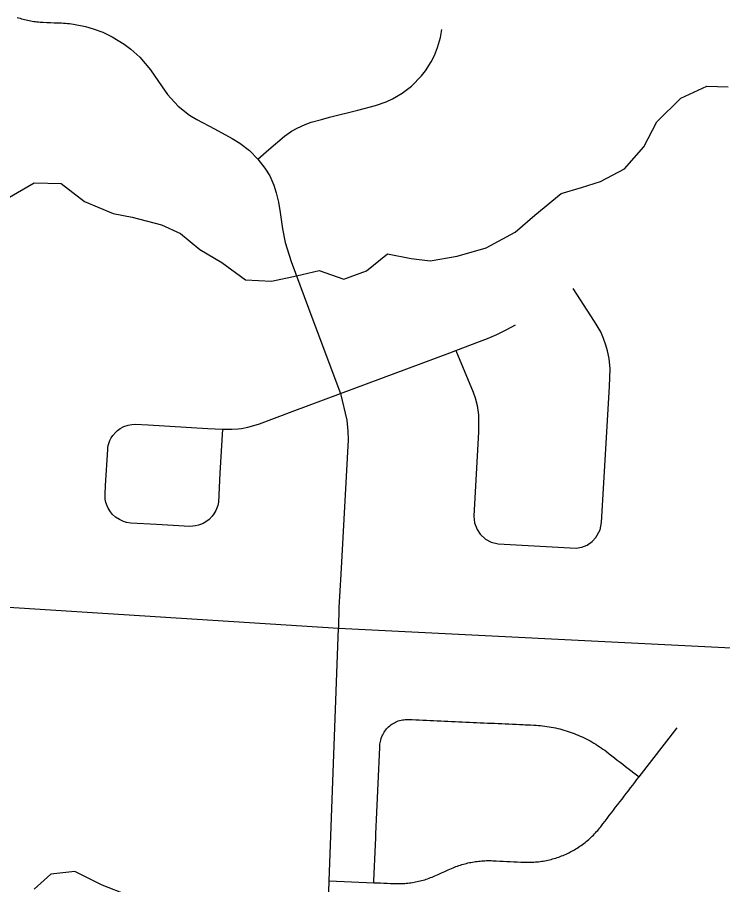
# Model space of a CAD drawing. Extents: x 114843 to 284848, y 317643 to 566895.
# Drawn here: x 212557 to 214485, y 463106 to 465477 of the extents above; entities that cross this region are included whole.
import ezdxf

# ---------------------------------------------------------------- set-up
doc = ezdxf.new("R2010")
doc.units = 0
for name, color, linetype in [('GM_X_Minor_Lake', 7, 'Continuous'), ('GM_X_Minor_River', 7, 'Continuous'), ('GM_X_Township_Road', 7, 'Continuous')]:
    doc.layers.add(name, color=color, linetype=linetype)

msp = doc.modelspace()

# ---------------------------------------------------------------- linework, layer by layer
at = {"layer": 'GM_X_Minor_Lake'}
msp.add_lwpolyline([(212818.5, 462824.3), (212850, 462882.7), (212865.5, 462944.9), (212884.9, 463015.1), (212858.4, 463076.9), (212788.2, 463104.3), (212714, 463141.7), (212648.1, 463135.1), (212602.3, 463093.3)], dxfattribs=at)
at = {"layer": 'GM_X_Minor_River'}
msp.add_lwpolyline([(212528.9, 464981.8), (212602.4, 465024.5), (212676.4, 465023.1), (212740.7, 464973.6), (212818.9, 464940.3), (212871, 464930.7), (212951.1, 464909.4), (213003.2, 464885.9), (213055.5, 464842.3), (213115.8, 464806.8), (213180.1, 464759.3), (213252, 464755.9), (213319.9, 464770.5), (213381.7, 464785.1), (213449.8, 464761.6), (213511.5, 464784.2), (213569.1, 464830.8), (213633.2, 464817.3), (213685.2, 464811.8), (213759, 464824.4), (213838.7, 464847.1), (213918.3, 464889.9), (213971.8, 464936.4), (214043.3, 464995.1), (214099.1, 465011.6), (214150.9, 465028), (214216.6, 465062.6), (214270, 465123.2), (214305.4, 465191.5), (214370.8, 465256.1), (214442.4, 465288.8), (214500.4, 465287.3)], dxfattribs=at)
at = {"layer": 'GM_X_Township_Road'}
for points in [[(212555.8, 465477), (212559.9, 465475.6), (212564, 465474.3), (212568.1, 465473.1), (212572.3, 465471.9), (212576.4, 465470.9), (212580.6, 465469.9), (212584.8, 465468.9), (212589, 465468.1), (212593.2, 465467.3), (212597.5, 465466.5), (212601.7, 465465.9), (212606, 465465.3), (212610.2, 465464.8), (212614.5, 465464.4), (212618.8, 465464), (212623.1, 465463.8), (212627.4, 465463.6), (212637.4, 465463.2), (212647.4, 465462.8), (212657.3, 465462.4), (212667.3, 465462), (212677.3, 465461.6), (212682.6, 465461.3), (212687.9, 465461), (212693.4, 465460.6), (212699, 465460), (212704.5, 465459.4), (212710.1, 465458.7), (212742.9, 465452.2), (212764.4, 465446), (212790.5, 465436.1), (212815.7, 465424.1), (212849, 465403.6), (212866.8, 465390.1), (212891.6, 465367.7), (212920.8, 465333.9), (212953, 465286.7), (212967.3, 465266.3), (212996.7, 465234.1), (213027.5, 465209.9), (213047.2, 465198.1), (213095.6, 465171.9), (213144.1, 465145.8), (213165.4, 465132.8), (213191.3, 465112.8), (213214.2, 465089.5), (213233, 465064.4), (213247.1, 465043.7), (213257.6, 465018.1), (213264.8, 464997.5), (213271, 464972.1), (213275.4, 464943.1), (213281.7, 464898.8), (213289, 464861.2), (213305.2, 464809.7), (213364.7, 464650), (213440.1, 464448.7), (213458, 464375.6), (213460.7, 464346), (213461, 464322.3), (213440.9, 463955.1), (213436.1, 463863.3), (213435.3, 463806.9)], [(213214.2, 465089.5), (213244.5, 465115.7), (213286.9, 465151.8), (213306.6, 465165.4), (213321.8, 465174.1), (213343.5, 465184.3), (213359.9, 465190.3), (213388, 465198.1), (213410.1, 465203.8), (213488, 465223.6), (213535.9, 465235.9), (213564.8, 465245.7), (213582.6, 465253.9), (213609, 465269.3), (213634.9, 465289.2), (213662.2, 465317.4), (213672.9, 465331.2), (213688.1, 465355.1), (213697, 465372.6), (213705.9, 465394.9), (213713.7, 465422.1), (213717.5, 465443.3)], [(213755.5, 464566.1), (213803.3, 464452.7), (213808.6, 464436.8), (213813.9, 464415.6), (213817.6, 464390.8), (213818, 464344.2), (213804.9, 464113.6), (213806.8, 464094.8), (213813.8, 464076.5), (213822.1, 464064), (213836.5, 464050.7), (213852, 464042.3), (213871.6, 464037.4), (214085, 464025.7), (214100.5, 464028.5), (214114.4, 464034.2), (214128.4, 464043.7), (214138.8, 464054.6), (214150.3, 464075.8), (214154.4, 464096.2), (214175.7, 464467.6), (214177.3, 464516.1), (214174.6, 464544.3), (214170.3, 464565.7), (214166.3, 464580.4), (214159.7, 464598.9), (214151.8, 464616.9), (214135.2, 464645.6), (214076.6, 464736)], [(213117.5, 464350.9), (213110.4, 464231.2), (213107.1, 464151.6), (213104.6, 464142.1), (213101.6, 464133), (213099, 464128.5), (213093.9, 464119.4), (213089.3, 464113.1), (213081.1, 464104.6), (213071.8, 464097.5), (213065, 464093.6), (213057.8, 464090.4), (213051.6, 464088.4), (213043.9, 464086.7), (213036.1, 464085.7), (213028.2, 464085.3), (212937.1, 464090.9), (212866.7, 464094.2), (212855.5, 464096.4), (212846.7, 464099), (212835.9, 464103.8), (212825, 464110.9), (212817.3, 464118), (212811.3, 464125), (212805.1, 464134.9), (212801.9, 464142), (212799, 464150.7), (212797.2, 464159.6), (212796.6, 464172.7), (212797.9, 464197), (212804.1, 464295.3), (212804.2, 464300.3), (212805.4, 464306.7), (212810, 464320.3), (212813.6, 464327.3), (212817.9, 464333.8), (212825.6, 464342.8), (212830.5, 464347.2), (212837.8, 464352.6), (212848.2, 464358.2), (212859.3, 464362.1), (212869.6, 464364), (212878.7, 464364.5), (212914.8, 464362.6), (213077.3, 464353.2), (213117.5, 464350.9), (213143.4, 464350.8), (213160.8, 464352.3), (213169.5, 464353.4), (213186.7, 464356.7), (213203.1, 464361), (213218.5, 464366.1), (213308.5, 464399.7), (213440.1, 464448.7), (213739.6, 464560.2), (213755.5, 464566.1), (213820.6, 464590.4), (213842.3, 464599.2), (213855.1, 464604.7), (213867.8, 464610.4), (213893, 464622.5), (213918.6, 464636)], [(208179.4, 464100.1), (208849.3, 464064.2), (210790.5, 463959.8), (212360.4, 463875.1), (213435.3, 463806.9), (214509.8, 463753.5), (216159.6, 463666.9), (216451.4, 463662.4)], [(213405.4, 462999), (213409.3, 463116.7), (213435.3, 463806.9)], [(213531.1, 463111.4), (213531.6, 463121.3), (213532, 463131.1), (213532.4, 463141), (213532.9, 463150.8), (213533.4, 463160.7), (213533.8, 463170.5), (213534.2, 463180.4), (213534.7, 463190.3), (213535.1, 463200.1), (213535.6, 463210), (213536, 463219.8), (213536.5, 463229.7), (213536.9, 463239.6), (213537.3, 463249.4), (213537.8, 463259.3), (213538.2, 463269.1), (213538.7, 463279), (213539.1, 463288.9), (213539.6, 463298.7), (213540, 463308.6), (213540.4, 463318.4), (213540.9, 463328.3), (213541.4, 463338.2), (213541.8, 463348), (213542.2, 463357.8), (213542.7, 463367.7), (213543.1, 463377.6), (213543.6, 463387.4), (213544, 463397.3), (213544.5, 463407.1), (213544.9, 463417), (213545.3, 463426.9), (213545.8, 463436.7), (213546.2, 463446.6), (213546.7, 463456.4), (213547.1, 463466.3), (213547.6, 463476.2), (213548, 463486), (213548.3, 463489.9), (213548.8, 463493.8), (213549.4, 463497.6), (213550.3, 463501.3), (213551.4, 463505.1), (213552.6, 463508.7), (213554.1, 463512.4), (213555.7, 463515.9), (213557.5, 463519.3), (213559.5, 463522.7), (213561.7, 463525.9), (213564, 463529), (213566.5, 463532), (213569.1, 463534.9), (213571.9, 463537.6), (213574.8, 463540.1), (213577.8, 463542.6), (213581, 463544.8), (213584.2, 463546.9), (213587.6, 463548.8), (213591.1, 463550.6), (213594.7, 463552.1), (213598.3, 463553.5), (213602, 463554.6), (213605.8, 463555.7), (213609.6, 463556.4), (213613.4, 463557), (213617.3, 463557.4), (213621.1, 463557.6), (213625, 463557.6), (213636.1, 463557.1), (213645.9, 463556.7), (213655.7, 463556.2), (213665.5, 463555.8), (213675.3, 463555.3), (213685.1, 463554.9), (213694.9, 463554.5), (213704.7, 463554), (213714.5, 463553.6), (213724.3, 463553.1), (213734.1, 463552.7), (213743.9, 463552.3), (213753.7, 463551.8), (213763.5, 463551.4), (213773.4, 463550.9), (213783.1, 463550.5), (213793, 463550.1), (213802.8, 463549.6), (213812.5, 463549.2), (213822.4, 463548.7), (213832.2, 463548.3), (213842, 463547.8), (213851.8, 463547.4), (213861.6, 463547), (213871.4, 463546.5), (213881.2, 463546.1), (213891, 463545.6), (213900.8, 463545.2), (213910.6, 463544.7), (213920.4, 463544.3), (213930.2, 463543.9), (213940, 463543.4), (213944.9, 463543.2), (213949.8, 463543), (213959.6, 463542.5), (213969.4, 463542.1), (213975.3, 463541.8), (213981.3, 463541.4), (213987.2, 463540.8), (213993.1, 463540.2), (213999, 463539.5), (214004.9, 463538.7), (214010.8, 463537.8), (214016.7, 463536.7), (214022.5, 463535.6), (214028.3, 463534.4), (214034.2, 463533.1), (214039.9, 463531.7), (214045.7, 463530.1), (214051.4, 463528.5), (214057.1, 463526.8), (214062.8, 463525), (214068.4, 463523.1), (214074, 463521.1), (214079.6, 463519), (214085.1, 463516.8), (214090.6, 463514.5), (214096.1, 463512.2), (214101.5, 463509.7), (214106.9, 463507.1), (214112.2, 463504.5), (214117.5, 463501.7), (214122.7, 463498.9), (214127.9, 463496), (214133, 463493), (214138.1, 463489.9), (214143.2, 463486.7), (214148.1, 463483.5), (214153.1, 463480.1), (214157.9, 463476.7), (214162.7, 463473.2), (214167.5, 463469.6), (214174.9, 463463.8), (214182.3, 463458), (214189.8, 463452.3), (214197.3, 463446.5), (214204.7, 463440.8), (214212.2, 463435.1), (214219.6, 463429.3), (214227.1, 463423.6), (214234.5, 463417.8), (214242, 463412.1), (214249.4, 463406.3), (214256.9, 463400.5)], [(213409.3, 463116.7), (213531.1, 463111.4), (213540.3, 463111), (213549.4, 463110.6), (213558.6, 463110.2), (213567.7, 463109.8), (213576.9, 463109.3), (213586.1, 463108.9), (213590.3, 463108.8), (213594.6, 463108.7), (213598.9, 463108.7), (213603.2, 463108.7), (213607.4, 463108.9), (213611.7, 463109.1), (213616, 463109.4), (213620.2, 463109.7), (213624.5, 463110.1), (213628.7, 463110.7), (213633, 463111.2), (213637.2, 463111.9), (213641.4, 463112.6), (213645.6, 463113.4), (213649.8, 463114.2), (213654, 463115.2), (213658.1, 463116.2), (213662.2, 463117.2), (213666.4, 463118.4), (213670.5, 463119.6), (213674.5, 463120.9), (213678.6, 463122.2), (213682.6, 463123.7), (213686.6, 463125.2), (213690.6, 463126.7), (213694.6, 463128.4), (213698.5, 463130.1), (213707.6, 463134.1), (213716.8, 463138.1), (213725.9, 463142.2), (213735, 463146.2), (213744.2, 463150.3), (213748.1, 463152), (213752.1, 463153.6), (213756, 463155.2), (213760.1, 463156.7), (213764.1, 463158.1), (213768.1, 463159.4), (213772.2, 463160.7), (213776.3, 463161.9), (213780.4, 463163.1), (213784.6, 463164.2), (213788.7, 463165.2), (213792.9, 463166.1), (213797.1, 463167), (213801.3, 463167.8), (213805.5, 463168.5), (213809.7, 463169.1), (213813.9, 463169.7), (213818.2, 463170.2), (213822.4, 463170.6), (213826.7, 463171), (213831, 463171.2), (213835.2, 463171.4), (213839.5, 463171.6), (213843.8, 463171.7), (213848.1, 463171.6), (213852.3, 463171.6), (213856.6, 463171.4), (213866.2, 463171), (213875.8, 463170.6), (213885.3, 463170.1), (213894.9, 463169.7), (213904.5, 463169.3), (213914, 463168.8), (213923.6, 463168.4), (213933.2, 463167.9), (213942.7, 463167.5), (213947.1, 463167.4), (213951.5, 463167.3), (213955.8, 463167.3), (213960.2, 463167.4), (213964.5, 463167.5), (213968.9, 463167.7), (213973.2, 463168), (213977.6, 463168.4), (213981.9, 463168.8), (213986.2, 463169.4), (213990.5, 463169.9), (213994.8, 463170.6), (213999.1, 463171.4), (214003.4, 463172.2), (214007.7, 463173.1), (214011.9, 463174.1), (214016.1, 463175.1), (214020.4, 463176.2), (214024.6, 463177.4), (214028.7, 463178.7), (214032.9, 463180), (214037, 463181.4), (214041.1, 463182.9), (214045.1, 463184.5), (214049.2, 463186.1), (214053.2, 463187.8), (214057.2, 463189.5), (214061.1, 463191.4), (214065.1, 463193.3), (214069, 463195.3), (214072.8, 463197.3), (214076.6, 463199.4), (214080.4, 463201.6), (214084.1, 463203.8), (214087.8, 463206.1), (214091.5, 463208.5), (214095.1, 463210.9), (214098.7, 463213.4), (214102.2, 463216), (214105.7, 463218.6), (214109.2, 463221.3), (214112.5, 463224), (214115.9, 463226.8), (214119.2, 463229.6), (214122.4, 463232.5), (214125.6, 463235.5), (214128.8, 463238.5), (214131.8, 463241.6), (214134.9, 463244.7), (214137.9, 463247.9), (214140.8, 463251.1), (214143.7, 463254.4), (214146.5, 463257.7), (214149.2, 463261.1), (214151.9, 463264.5), (214157.7, 463272.1), (214163.6, 463279.7), (214169.4, 463287.2), (214175.2, 463294.8), (214181.1, 463302.3), (214186.9, 463309.9), (214192.7, 463317.4), (214198.6, 463325), (214204.4, 463332.5), (214210.2, 463340.1), (214216.1, 463347.7), (214221.9, 463355.2), (214227.7, 463362.8), (214233.5, 463370.3), (214239.4, 463377.9), (214245.2, 463385.4), (214251, 463393), (214256.9, 463400.5), (214360.5, 463534.8)]]:
    msp.add_lwpolyline(points, dxfattribs=at)

doc.saveas('drawing.dxf')
